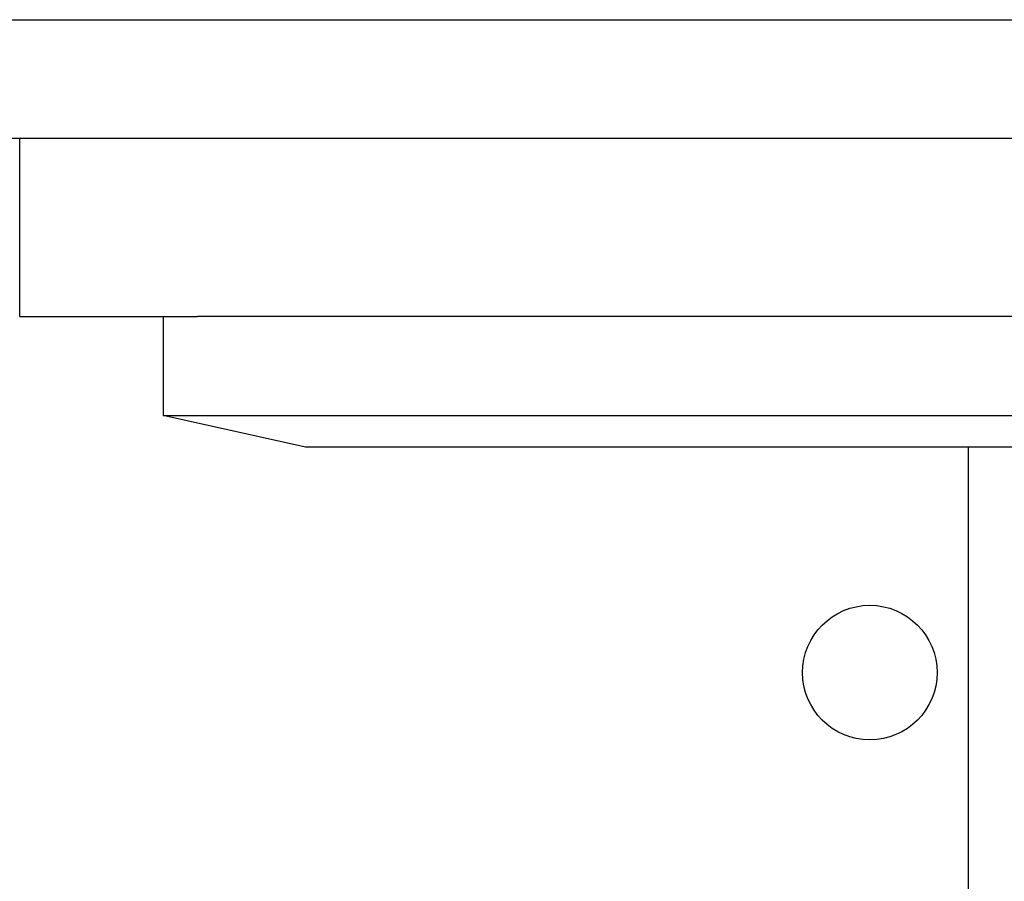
# Model space of a CAD drawing. Extents: x 1107 to 4046, y 937 to 3355.
# Tile 277 of 656: x 2225 to 2250, y 1837 to 1859. Entities that reach past the tile are written whole.
import ezdxf

# ---------------------------------------------------------------- set-up
doc = ezdxf.new("R2010")
doc.units = 0
doc.layers.add('KF_VIDA_L___C_REAR', color=7, linetype='CONTINUOUS')

# ---------------------------------------------------------------- blocks, each defined once
blk = doc.blocks.new('KF_VIDA_L___C_REAR')
at = {"layer": 'KF_VIDA_L___C_REAR'}
for p, q in [((-86, 170), (86, 170)), ((86, 167), (-86, 167)), ((38, 166.5), (38, 167)), ((38, 162.5), (38, 166.5)), ((38, 162.5), (42.5, 162.5)), ((41.625, 162.5), (41.625, 160)), ((71.5, 162.5), (42.5, 162.5)), ((41.625, 160), (72.375, 160)), ((45.225, 159.2), (41.625, 160)), ((68.775, 159.2), (45.225, 159.2)), ((62, 3), (62, 159.2))]:
    blk.add_line(p, q, dxfattribs=at)
blk.add_circle((59.5, 153.5), 1.7, dxfattribs=at)

msp = doc.modelspace()

# ---------------------------------------------------------------- block references
at = {"layer": 'KF_VIDA_L___C_REAR'}
msp.add_blockref('KF_VIDA_L___C_REAR', (2186.979, 1689.213), dxfattribs=at)

doc.saveas('drawing.dxf')
